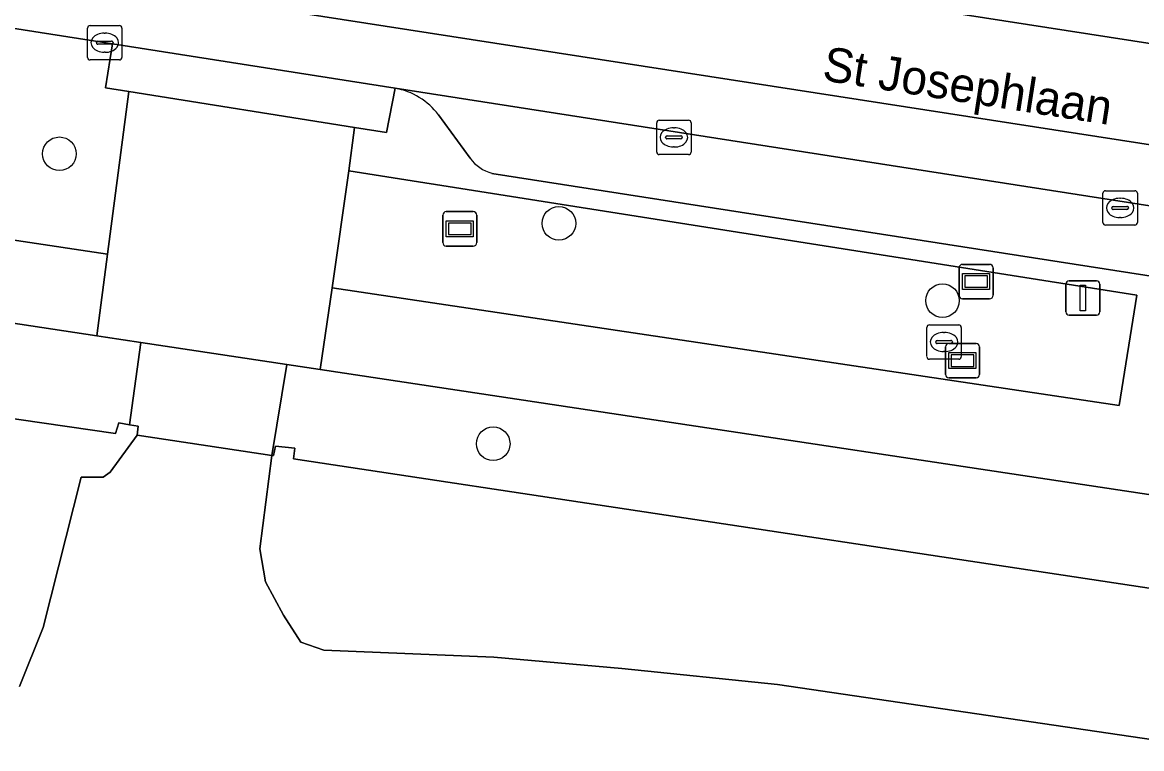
# Model space of a CAD drawing. Extents: x 163008 to 163854, y 382777 to 383982.
# Drawn here: x 163408.43 to 163440.99, y 383213.08 to 383234.22 of the extents above; entities that cross this region are included whole.
import ezdxf

# ---------------------------------------------------------------- set-up
doc = ezdxf.new("R2010")
doc.units = 0
for name, color, linetype in [('IMGEO_Boom', 7, 'Continuous'), ('IMGEO_Brandkraan', 7, 'Continuous'), ('IMGEO_Groenvoorziening', 7, 'Continuous'), ('IMGEO_Hek', 7, 'Continuous'), ('IMGEO_Informatiebord', 7, 'Continuous'), ('IMGEO_Kolk', 7, 'Continuous'), ('IMGEO_Lichtmast', 7, 'Continuous'), ('IMGEO_Openbare_ruimte_label', 7, 'Continuous'), ('IMGEO_Parkeervlak_open', 7, 'Continuous'), ('IMGEO_Rijbaan_lokaal_gesloten', 7, 'Continuous'), ('IMGEO_Rijbaan_lokaal_open', 7, 'Continuous'), ('IMGEO_Verklikker', 7, 'Continuous'), ('IMGEO_Voetpad_gesloten', 7, 'Continuous'), ('IMGEO_Voetpad_open', 7, 'Continuous')]:
    doc.layers.add(name, color=color, linetype=linetype)

msp = doc.modelspace()

# ---------------------------------------------------------------- linework, layer by layer
at = {"layer": 'IMGEO_Boom'}
for centre in [(163409.509, 383230.393), (163424.039, 383228.368), (163435.199, 383226.12), (163422.128, 383221.954)]:
    msp.add_circle(centre, 0.489, dxfattribs=at)
at = {"layer": 'IMGEO_Brandkraan'}
for p, q in [((163434.744, 383224.489), (163434.744, 383225.341)), ((163434.819, 383225.415), (163435.671, 383225.415)), ((163435.745, 383225.341), (163435.745, 383224.489)), ((163435.046, 383224.958), (163435.444, 383224.958)), ((163435.232, 383225.195), (163435.257, 383225.195)), ((163435.003, 383224.909), (163435.003, 383224.921)), ((163435.441, 383224.872), (163435.043, 383224.872)), ((163435.255, 383224.635), (163435.23, 383224.635)), ((163435.487, 383224.921), (163435.487, 383224.909)), ((163435.671, 383224.415), (163434.819, 383224.415))]:
    msp.add_line(p, q, dxfattribs=at)
for points in [[(163434.744, 383224.489), (163434.744, 383225.341)], [(163434.819, 383225.415), (163435.671, 383225.415)], [(163435.745, 383225.341), (163435.745, 383224.489)], [(163435.671, 383224.415), (163434.819, 383224.415)]]:
    msp.add_lwpolyline(points, dxfattribs=at)
for centre, radius, start, end in [((163434.821, 383225.339), 0.0765, 91.552, 178.448), ((163434.821, 383225.339), 0.0765, 91.552, 178.448), ((163435.669, 383225.339), 0.0765, 1.552, 88.448), ((163435.669, 383225.339), 0.0765, 1.552, 88.448), ((163435.043, 383224.918), 0.0403, 85.8775, 175.7526), ((163435.448, 383224.92), 0.0386, 1.7309, 96.639), ((163435.04, 383224.908), 0.0366, 178.938, 274.7102), ((163435.444, 383224.915), 0.043, 264.8664, 352.4533), ((163434.821, 383224.491), 0.0765, 181.552, 268.448), ((163434.821, 383224.491), 0.0765, 181.552, 268.448), ((163435.669, 383224.491), 0.0765, 271.552, 358.448), ((163435.669, 383224.491), 0.0765, 271.552, 358.448)]:
    msp.add_arc(centre, radius, start, end, dxfattribs=at)
for centre, major_axis, ratio, start_param, end_param in [((163435.231, 383224.915), (-0.387, 0.002), 0.722429, 4.712389, 7.853982), ((163435.256, 383224.915), (-0.39, 0.002), 0.717154, 1.570796, 4.712389)]:
    msp.add_ellipse(centre, major_axis=major_axis, ratio=ratio, start_param=start_param, end_param=end_param, dxfattribs=at)
at = {"layer": 'IMGEO_Groenvoorziening'}
for points in [[(163411.531, 383232.204), (163410.848, 383232.312), (163411.053, 383233.59), (163398.482, 383235.577), (163398.148, 383233.568), (163397.47, 383229.489), (163410.911, 383227.472)], [(163417.926, 383229.893), (163417.441, 383226.495), (163440.336, 383223.072), (163440.851, 383226.277)], [(163411.876, 383224.903), (163410.847, 383225.058), (163410.594, 383225.096), (163404.697, 383225.985), (163404.265, 383223.248), (163406.245, 383222.96), (163411.138, 383222.249), (163411.235, 383222.564), (163411.543, 383222.51)], [(163417.095, 383224.115), (163416.123, 383224.262), (163415.688, 383221.617), (163415.741, 383221.609), (163415.792, 383221.889), (163416.361, 383221.827), (163416.32, 383221.516), (163447.879, 383216.74), (163448.47, 383219.382)]]:
    msp.add_lwpolyline(points, close=True, dxfattribs=at)
for points in [[(163408.348, 383214.889), (163409.033, 383216.609), (163410.14, 383220.979), (163410.474, 383220.979), (163410.779, 383220.979), (163410.989, 383221.131), (163411.767, 383222.205), (163411.798, 383222.465), (163411.543, 383222.51), (163411.235, 383222.564), (163411.138, 383222.249), (163406.245, 383222.96)], [(163507.75, 383121.545), (163447.879, 383216.74), (163416.32, 383221.516), (163416.361, 383221.827), (163415.792, 383221.889), (163415.741, 383221.609), (163415.688, 383221.617), (163415.341, 383218.899), (163415.508, 383217.937), (163416.028, 383216.963), (163416.531, 383216.176), (163417.203, 383215.949), (163422.151, 383215.741), (163425.875, 383215.416), (163430.403, 383214.945), (163445.485, 383212.724), (163445.861, 383212.612), (163446.109, 383212.498), (163447.383, 383211.442), (163450.141, 383207.424), (163455.403, 383198.833), (163467.222, 383179.175), (163472.26, 383170.797), (163483.359, 383152.387)]]:
    msp.add_lwpolyline(points, dxfattribs=at)
at = {"layer": 'IMGEO_Hek'}
for points in [[(163406.245, 383222.96), (163411.138, 383222.249), (163411.235, 383222.564)], [(163447.879, 383216.74), (163416.32, 383221.516)]]:
    msp.add_lwpolyline(points, dxfattribs=at)
at = {"layer": 'IMGEO_Informatiebord'}
for p, q in [((163420.66, 383227.809), (163420.66, 383228.609)), ((163420.66, 383228.609), (163420.66, 383227.809)), ((163420.76, 383228.709), (163421.55, 383228.709)), ((163421.55, 383228.709), (163420.76, 383228.709)), ((163421.65, 383228.609), (163421.65, 383227.809)), ((163421.65, 383227.809), (163421.65, 383228.609)), ((163421.55, 383227.709), (163420.76, 383227.709)), ((163420.76, 383227.709), (163421.55, 383227.709))]:
    msp.add_line(p, q, dxfattribs=at)
for points in [[(163420.761, 383228.441), (163421.549, 383228.441), (163421.549, 383227.977), (163420.761, 383227.977), (163420.761, 383228.441)], [(163420.826, 383228.376), (163420.826, 383228.042), (163421.484, 383228.042), (163421.484, 383228.376), (163420.826, 383228.376)]]:
    msp.add_lwpolyline(points, dxfattribs=at)
for centre, start, end in [((163420.76, 383228.609), 90, 180), ((163420.76, 383228.609), 90, 180), ((163421.55, 383228.609), 0, 90), ((163421.55, 383228.609), 360, 90), ((163420.76, 383227.809), 180, 270), ((163420.76, 383227.809), 180, 270), ((163421.55, 383227.809), 270, 0), ((163421.55, 383227.809), 270, 0)]:
    msp.add_arc(centre, 0.1, start, end, dxfattribs=at)
at = {"layer": 'IMGEO_Kolk'}
for p, q in [((163410.401, 383234.126), (163411.253, 383234.126)), ((163410.326, 383233.2), (163410.326, 383234.052)), ((163410.814, 383233.906), (163410.839, 383233.906)), ((163411.327, 383234.052), (163411.327, 383233.2)), ((163410.585, 383233.62), (163410.585, 383233.632)), ((163411.023, 383233.583), (163410.625, 383233.583)), ((163410.628, 383233.669), (163411.026, 383233.669)), ((163411.069, 383233.632), (163411.069, 383233.62)), ((163411.253, 383233.126), (163410.401, 383233.126)), ((163410.837, 383233.346), (163410.812, 383233.346)), ((163426.885, 383230.445), (163426.885, 383231.297)), ((163426.96, 383231.371), (163427.812, 383231.371)), ((163427.373, 383231.151), (163427.398, 383231.151)), ((163427.886, 383231.297), (163427.886, 383230.445)), ((163427.144, 383230.865), (163427.144, 383230.877)), ((163427.582, 383230.828), (163427.184, 383230.828)), ((163427.187, 383230.914), (163427.585, 383230.914)), ((163427.628, 383230.877), (163427.628, 383230.865)), ((163427.396, 383230.591), (163427.371, 383230.591)), ((163427.812, 383230.371), (163426.96, 383230.371)), ((163439.867, 383228.392), (163439.867, 383229.244)), ((163439.942, 383229.318), (163440.794, 383229.318)), ((163440.868, 383229.244), (163440.868, 383228.392)), ((163440.169, 383228.861), (163440.567, 383228.861)), ((163440.355, 383229.098), (163440.38, 383229.098)), ((163440.126, 383228.812), (163440.126, 383228.824)), ((163440.564, 383228.775), (163440.166, 383228.775)), ((163440.378, 383228.538), (163440.353, 383228.538)), ((163440.61, 383228.824), (163440.61, 383228.812)), ((163440.794, 383228.318), (163439.942, 383228.318))]:
    msp.add_line(p, q, dxfattribs=at)
for points in [[(163410.401, 383234.126), (163411.253, 383234.126)], [(163410.326, 383233.2), (163410.326, 383234.052)], [(163411.327, 383234.052), (163411.327, 383233.2)], [(163411.253, 383233.126), (163410.401, 383233.126)], [(163426.885, 383230.445), (163426.885, 383231.297)], [(163426.96, 383231.371), (163427.812, 383231.371)], [(163427.886, 383231.297), (163427.886, 383230.445)], [(163427.812, 383230.371), (163426.96, 383230.371)], [(163439.867, 383228.392), (163439.867, 383229.244)], [(163439.942, 383229.318), (163440.794, 383229.318)], [(163440.868, 383229.244), (163440.868, 383228.392)], [(163440.794, 383228.318), (163439.942, 383228.318)]]:
    msp.add_lwpolyline(points, dxfattribs=at)
for centre, radius, start, end in [((163410.403, 383234.05), 0.0765, 91.552, 178.448), ((163410.403, 383234.05), 0.0765, 91.552, 178.448), ((163411.251, 383234.05), 0.0765, 1.552, 88.448), ((163411.251, 383234.05), 0.0765, 1.552, 88.448), ((163410.625, 383233.629), 0.0403, 85.8775, 175.7526), ((163410.622, 383233.619), 0.0366, 178.938, 274.7102), ((163411.026, 383233.626), 0.043, 264.8664, 352.4533), ((163411.03, 383233.631), 0.0386, 1.7309, 96.639), ((163410.403, 383233.202), 0.0765, 181.552, 268.448), ((163410.403, 383233.202), 0.0765, 181.552, 268.448), ((163411.251, 383233.202), 0.0765, 271.552, 358.448), ((163411.251, 383233.202), 0.0765, 271.552, 358.448), ((163426.962, 383231.295), 0.0765, 91.552, 178.448), ((163426.962, 383231.295), 0.0765, 91.552, 178.448), ((163427.81, 383231.295), 0.0765, 1.552, 88.448), ((163427.81, 383231.295), 0.0765, 1.552, 88.448), ((163427.184, 383230.874), 0.0403, 85.8775, 175.7526), ((163427.181, 383230.864), 0.0366, 178.938, 274.7102), ((163427.585, 383230.871), 0.043, 264.8664, 352.4533), ((163427.589, 383230.876), 0.0386, 1.7309, 96.639), ((163426.962, 383230.447), 0.0765, 181.552, 268.448), ((163426.962, 383230.447), 0.0765, 181.552, 268.448), ((163427.81, 383230.447), 0.0765, 271.552, 358.448), ((163427.81, 383230.447), 0.0765, 271.552, 358.448), ((163439.944, 383229.242), 0.0765, 91.552, 178.448), ((163439.944, 383229.242), 0.0765, 91.552, 178.448), ((163440.792, 383229.242), 0.0765, 1.552, 88.448), ((163440.792, 383229.242), 0.0765, 1.552, 88.448), ((163440.166, 383228.821), 0.0403, 85.8775, 175.7526), ((163440.571, 383228.823), 0.0386, 1.7309, 96.639), ((163440.163, 383228.811), 0.0366, 178.938, 274.7102), ((163440.567, 383228.818), 0.043, 264.8664, 352.4533), ((163439.944, 383228.394), 0.0765, 181.552, 268.448), ((163439.944, 383228.394), 0.0765, 181.552, 268.448), ((163440.792, 383228.394), 0.0765, 271.552, 358.448), ((163440.792, 383228.394), 0.0765, 271.552, 358.448)]:
    msp.add_arc(centre, radius, start, end, dxfattribs=at)
for centre, major_axis, ratio, start_param, end_param in [((163410.813, 383233.626), (-0.387, 0.002), 0.722429, 4.712389, 7.853982), ((163410.838, 383233.626), (-0.39, 0.002), 0.717154, 1.570796, 4.712389), ((163427.372, 383230.871), (-0.387, 0.002), 0.722429, 4.712389, 7.853982), ((163427.397, 383230.871), (-0.39, 0.002), 0.717154, 1.570796, 4.712389), ((163440.354, 383228.818), (-0.387, 0.002), 0.722429, 4.712389, 7.853982), ((163440.379, 383228.818), (-0.39, 0.002), 0.717154, 1.570796, 4.712389)]:
    msp.add_ellipse(centre, major_axis=major_axis, ratio=ratio, start_param=start_param, end_param=end_param, dxfattribs=at)
at = {"layer": 'IMGEO_Lichtmast'}
for p, q in [((163438.785, 383225.796), (163438.785, 383226.596)), ((163438.785, 383226.596), (163438.785, 383225.796)), ((163438.885, 383226.696), (163439.675, 383226.696)), ((163439.675, 383226.696), (163438.885, 383226.696)), ((163439.775, 383226.596), (163439.775, 383225.796)), ((163439.775, 383225.796), (163439.775, 383226.596)), ((163439.675, 383225.696), (163438.885, 383225.696)), ((163438.885, 383225.696), (163439.675, 383225.696))]:
    msp.add_line(p, q, dxfattribs=at)
msp.add_lwpolyline([(163439.205, 383226.571), (163439.355, 383226.571), (163439.355, 383225.821), (163439.205, 383225.821), (163439.205, 383226.571)], dxfattribs=at)
for centre, start, end in [((163438.885, 383226.596), 90, 180), ((163438.885, 383226.596), 90, 180), ((163439.675, 383226.596), 0, 90), ((163439.675, 383226.596), 360, 90), ((163438.885, 383225.796), 180, 270), ((163438.885, 383225.796), 180, 270), ((163439.675, 383225.796), 270, 0), ((163439.675, 383225.796), 270, 0)]:
    msp.add_arc(centre, 0.1, start, end, dxfattribs=at)
at = {"layer": 'IMGEO_Parkeervlak_open'}
msp.add_lwpolyline([(163417.926, 383229.893), (163418.093, 383231.161), (163411.531, 383232.204), (163410.911, 383227.472), (163410.594, 383225.096), (163410.847, 383225.058), (163411.876, 383224.903), (163416.123, 383224.262), (163417.095, 383224.115), (163417.441, 383226.495)], close=True, dxfattribs=at)
for points in [[(163531.103, 383214.862), (163419.272, 383232.3)], [(163420.536, 383231.524), (163421.458, 383230.262)], [(163422.092, 383229.824), (163481.45, 383220.579), (163483.294, 383220.292), (163516.661, 383215.095), (163518.263, 383214.846), (163527.329, 383213.434), (163528.023, 383213.326)]]:
    msp.add_lwpolyline(points, dxfattribs=at)
for centre, radius, start, end in [((163418.937, 383230.337), 1.992, 36.5936, 80.3129), ((163422.424, 383230.983), 1.205, 216.7174, 254.0052)]:
    msp.add_arc(centre, radius, start, end, dxfattribs=at)
at = {"layer": 'IMGEO_Rijbaan_lokaal_gesloten'}
for points in [[(163404.818, 383241.15), (163398.828, 383242.07), (163377.767, 383245.278), (163374.528, 383245.785), (163374.249, 383244.006), (163488.822, 383226.223), (163489.115, 383227.97), (163489.001, 383227.973), (163452.558, 383233.639), (163434.194, 383236.498)], [(163373.816, 383241.125), (163373.529, 383239.357), (163375.664, 383239.053), (163378.507, 383238.62), (163398.482, 383235.577), (163411.053, 383233.59), (163419.272, 383232.3), (163531.103, 383214.862), (163531.679, 383214.839), (163531.952, 383216.59)]]:
    msp.add_lwpolyline(points, close=True, dxfattribs=at)
at = {"layer": 'IMGEO_Rijbaan_lokaal_open'}
msp.add_lwpolyline([(163489.115, 383227.97), (163488.822, 383226.223), (163374.249, 383244.006), (163373.816, 383241.125), (163531.952, 383216.59), (163532.4, 383219.478), (163504.18, 383223.852), (163504.443, 383225.568)], dxfattribs=at)
at = {"layer": 'IMGEO_Verklikker'}
for p, q in [((163435.68, 383226.276), (163435.68, 383227.076)), ((163435.68, 383227.076), (163435.68, 383226.276)), ((163435.78, 383227.176), (163436.57, 383227.176)), ((163436.57, 383227.176), (163435.78, 383227.176)), ((163436.67, 383227.076), (163436.67, 383226.276)), ((163436.67, 383226.276), (163436.67, 383227.076)), ((163436.57, 383226.176), (163435.78, 383226.176)), ((163435.78, 383226.176), (163436.57, 383226.176)), ((163435.284, 383223.974), (163435.284, 383224.774)), ((163435.284, 383224.774), (163435.284, 383223.974)), ((163435.384, 383224.874), (163436.174, 383224.874)), ((163436.174, 383224.874), (163435.384, 383224.874)), ((163436.274, 383224.774), (163436.274, 383223.974)), ((163436.274, 383223.974), (163436.274, 383224.774)), ((163436.174, 383223.874), (163435.384, 383223.874)), ((163435.384, 383223.874), (163436.174, 383223.874))]:
    msp.add_line(p, q, dxfattribs=at)
for points in [[(163435.781, 383226.908), (163436.569, 383226.908), (163436.569, 383226.444), (163435.781, 383226.444), (163435.781, 383226.908)], [(163435.846, 383226.843), (163435.846, 383226.509), (163436.504, 383226.509), (163436.504, 383226.843), (163435.846, 383226.843)], [(163435.385, 383224.606), (163436.173, 383224.606), (163436.173, 383224.142), (163435.385, 383224.142), (163435.385, 383224.606)], [(163435.45, 383224.541), (163435.45, 383224.207), (163436.108, 383224.207), (163436.108, 383224.541), (163435.45, 383224.541)]]:
    msp.add_lwpolyline(points, dxfattribs=at)
for centre, start, end in [((163435.78, 383227.076), 90, 180), ((163435.78, 383227.076), 90, 180), ((163436.57, 383227.076), 0, 90), ((163436.57, 383227.076), 360, 90), ((163435.78, 383226.276), 180, 270), ((163435.78, 383226.276), 180, 270), ((163436.57, 383226.276), 270, 0), ((163436.57, 383226.276), 270, 0), ((163435.384, 383224.774), 90, 180), ((163435.384, 383224.774), 90, 180), ((163436.174, 383224.774), 0, 90), ((163436.174, 383224.774), 360, 90), ((163435.384, 383223.974), 180, 270), ((163435.384, 383223.974), 180, 270), ((163436.174, 383223.974), 270, 0), ((163436.174, 383223.974), 270, 0)]:
    msp.add_arc(centre, 0.1, start, end, dxfattribs=at)
at = {"layer": 'IMGEO_Voetpad_gesloten'}
msp.add_lwpolyline([(163445.485, 383212.724), (163430.403, 383214.945), (163425.875, 383215.416), (163422.151, 383215.741), (163417.203, 383215.949), (163416.531, 383216.176), (163416.028, 383216.963), (163415.508, 383217.937), (163415.341, 383218.899), (163415.688, 383221.617), (163411.767, 383222.205), (163410.989, 383221.131), (163410.779, 383220.979), (163410.474, 383220.979), (163410.14, 383220.979), (163409.033, 383216.609), (163408.348, 383214.889)], dxfattribs=at)
at = {"layer": 'IMGEO_Voetpad_open'}
for points in [[(163375.77, 383230.346), (163394.907, 383227.409), (163397.67, 383227.045), (163404.697, 383225.985), (163410.594, 383225.096), (163410.911, 383227.472), (163397.47, 383229.489), (163398.148, 383233.568), (163396.521, 383233.838), (163395.85, 383229.741), (163388.633, 383230.838)], [(163419.272, 383232.3), (163419.024, 383231.013), (163418.093, 383231.161), (163417.926, 383229.893), (163440.851, 383226.277), (163440.336, 383223.072), (163417.441, 383226.495), (163417.095, 383224.115), (163448.47, 383219.382), (163458.131, 383217.924), (163458.854, 383217.815), (163462.133, 383217.32), (163491.84, 383212.838), (163511.464, 383209.877), (163513.94, 383209.504), (163529.514, 383207.154), (163531.766, 383206.678)], [(163421.458, 383230.262), (163420.536, 383231.524)], [(163446.327, 383225.42), (163481.348, 383219.942), (163481.45, 383220.579), (163422.092, 383229.824)]]:
    msp.add_lwpolyline(points, dxfattribs=at)
for points in [[(163419.272, 383232.3), (163411.053, 383233.59), (163410.848, 383232.312), (163411.531, 383232.204), (163418.093, 383231.161), (163419.024, 383231.013)], [(163415.688, 383221.617), (163416.123, 383224.262), (163411.876, 383224.903), (163411.543, 383222.51), (163411.798, 383222.465), (163411.767, 383222.205)]]:
    msp.add_lwpolyline(points, close=True, dxfattribs=at)
for centre, radius, start, end in [((163418.937, 383230.337), 1.992, 36.5936, 80.3129), ((163422.424, 383230.983), 1.205, 216.7174, 254.0052)]:
    msp.add_arc(centre, radius, start, end, dxfattribs=at)

# ---------------------------------------------------------------- texts
at = {"layer": 'IMGEO_Openbare_ruimte_label'}
msp.add_text('St Josephlaan', height=1, rotation=351.1406, dxfattribs=at).set_placement((163431.673, 383232.537))

doc.saveas('drawing.dxf')
